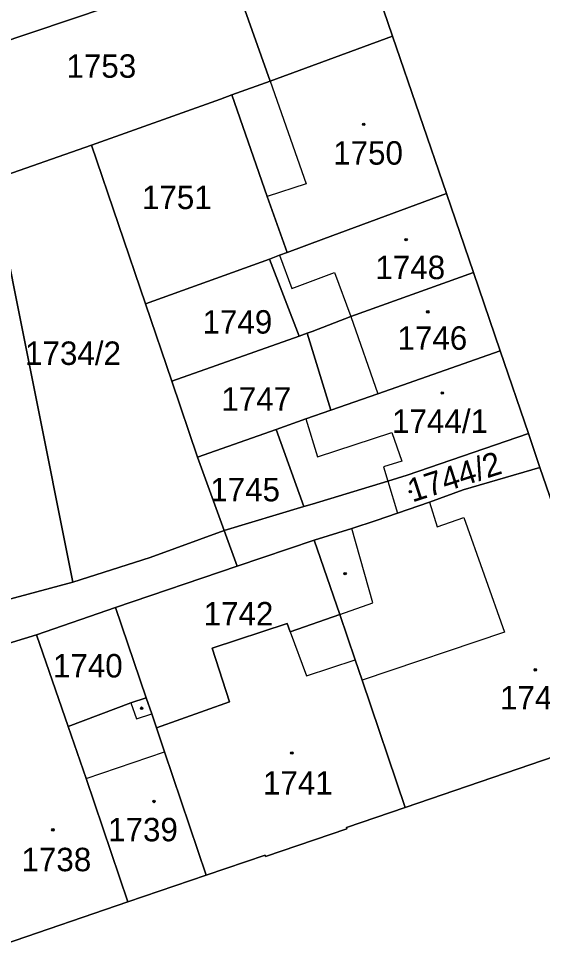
# Model space of a CAD drawing. Extents: x -596233 to -595156, y -1161235 to -1159375.
# Drawn here: x -596026.7 to -595988.8, y -1161198.7 to -1161130.7 of the extents above; entities that cross this region are included whole.
import ezdxf

# ---------------------------------------------------------------- set-up
doc = ezdxf.new("R2010")
doc.units = 0
for name, color, linetype in [('KN_CAR_KR', 7, 'Continuous'), ('KN_KULTURY', 7, 'Continuous'), ('KN_PARC_CIS_POZ', 7, 'Continuous'), ('KN_PARC_CIS_STAV', 7, 'Continuous'), ('KN_PARC_PLOCHA', 7, 'Continuous'), ('parcely_l', 7, 'Continuous')]:
    doc.layers.add(name, color=color, linetype=linetype)

msp = doc.modelspace()

# ---------------------------------------------------------------- linework, layer by layer
at = {"layer": 'KN_CAR_KR'}
for points in [[(-596008.49, -1161135.23), (-596005.87, -1161142.67)], [(-596005.87, -1161142.67), (-596008.71, -1161143.6)], [(-596007.81, -1161147.85), (-596006.9, -1161150.27)], [(-596006.9, -1161150.27), (-596003.83, -1161149.11)], [(-596003.83, -1161149.11), (-596002.64, -1161152.28)], [(-596002.64, -1161152.28), (-596000.68, -1161157.89)], [(-596005.89, -1161159.72), (-596005.05, -1161162.47)], [(-596005.05, -1161162.47), (-595999.66, -1161160.71)], [(-595999.66, -1161160.71), (-595998.94, -1161162.79)], [(-595998.94, -1161162.79), (-596000.26, -1161163.19)], [(-596000.26, -1161163.19), (-595999.95, -1161164.22)], [(-595999.95, -1161164.22), (-595999.25, -1161166.55)], [(-595996.93, -1161165.76), (-595996.38, -1161167.53)], [(-595996.38, -1161167.53), (-595994.45, -1161166.87)], [(-595994.45, -1161166.87), (-595991.5, -1161175.17)], [(-596001.04, -1161173.05), (-596002.57, -1161167.65)], [(-596003.44, -1161173.9), (-596001.04, -1161173.05)], [(-596007.03, -1161175.15), (-596005.86, -1161178.34)], [(-595991.5, -1161175.17), (-596001.81, -1161178.66)], [(-596005.86, -1161178.34), (-596002.31, -1161177.19)], [(-596018.57, -1161180.3), (-596018.17, -1161181.46)], [(-596018.17, -1161181.46), (-596017.07, -1161181.09)], [(-596021.81, -1161185.79), (-596016.13, -1161183.86)]]:
    msp.add_lwpolyline(points, dxfattribs=at)
at = {"layer": 'KN_KULTURY'}
for centre, radius in [((-596001.7, -1161138.35), 0.09), ((-596001.7, -1161138.35), 0.0398), ((-595998.63, -1161146.72), 0.09), ((-595998.63, -1161146.72), 0.0398), ((-595997.06, -1161151.95), 0.09), ((-595997.06, -1161151.95), 0.0398), ((-595996.01, -1161157.83), 0.09), ((-595996.01, -1161157.83), 0.0398), ((-595998.33, -1161164.99), 0.09), ((-595998.33, -1161164.99), 0.0398), ((-596003.05, -1161170.94), 0.09), ((-596003.05, -1161170.94), 0.0398), ((-595989.27, -1161177.91), 0.09), ((-595989.27, -1161177.91), 0.0398), ((-596017.8, -1161180.69), 0.09), ((-596017.8, -1161180.69), 0.0398), ((-596006.91, -1161183.94), 0.09), ((-596006.91, -1161183.94), 0.0398), ((-596016.9, -1161187.45), 0.09), ((-596016.9, -1161187.45), 0.0398), ((-596024.23, -1161189.51), 0.09), ((-596024.23, -1161189.51), 0.0398)]:
    msp.add_circle(centre, radius, dxfattribs=at)
at = {"layer": 'KN_PARC_PLOCHA'}
for points in [[(-596017.56, -1161128.91), (-596033.9, -1161134.43), (-596035.13, -1161130.72), (-596037.12, -1161124.54), (-596020.42, -1161118.99)], [(-595999.61, -1161131.96), (-596008.49, -1161135.23), (-596010.7, -1161128.95), (-596012.66, -1161129.56), (-596013.4, -1161127.45), (-596013.07, -1161127.33), (-596002.52, -1161123.46)], [(-596008.49, -1161135.23), (-596011.25, -1161136.22), (-596012.08, -1161136.52), (-596021.43, -1161139.87), (-596028.64, -1161142.38), (-596030.98, -1161143.2), (-596033.02, -1161137.1), (-596033.9, -1161134.43), (-596017.56, -1161128.91), (-596016.8, -1161128.65), (-596014.5, -1161127.83), (-596013.4, -1161127.45), (-596012.66, -1161129.56), (-596010.7, -1161128.95)], [(-595995.71, -1161143.37), (-596004.59, -1161146.66), (-596007.25, -1161147.65), (-596008.71, -1161143.6), (-596011.25, -1161136.22), (-596008.49, -1161135.23), (-595999.61, -1161131.96)], [(-596007.25, -1161147.65), (-596007.81, -1161147.85), (-596008.54, -1161148.12), (-596017.52, -1161151.38), (-596021.43, -1161139.87), (-596012.08, -1161136.52), (-596011.25, -1161136.22), (-596008.71, -1161143.6)], [(-596028.64, -1161142.38), (-596022.79, -1161171.55), (-596032.88, -1161174.26), (-596033.93, -1161168.9), (-596034.6, -1161163.6), (-596033.44, -1161163.1), (-596034.62, -1161154.11), (-596035.66, -1161146.17), (-596036.68, -1161138.35), (-596033.02, -1161137.1), (-596030.98, -1161143.2)], [(-596017.52, -1161151.38), (-596015.62, -1161156.97), (-596013.74, -1161162.49), (-596011.81, -1161167.8), (-596017.17, -1161169.77), (-596022.79, -1161171.55), (-596028.64, -1161142.38), (-596021.43, -1161139.87)], [(-595993.75, -1161149.1), (-596002.64, -1161152.28), (-596005.45, -1161153.37), (-596005.8, -1161153.49), (-596006.39, -1161153.72), (-596008.54, -1161148.12), (-596007.81, -1161147.85), (-596007.25, -1161147.65), (-596004.59, -1161146.66), (-595995.71, -1161143.37)], [(-596006.39, -1161153.72), (-596015.62, -1161156.97), (-596017.52, -1161151.38), (-596008.54, -1161148.12)], [(-595991.81, -1161154.78), (-596000.68, -1161157.89), (-596004.08, -1161159.08), (-596005.8, -1161153.49), (-596005.45, -1161153.37), (-596002.64, -1161152.28), (-595993.75, -1161149.1)], [(-596004.08, -1161159.08), (-596005.89, -1161159.72), (-596008.05, -1161160.48), (-596013.74, -1161162.49), (-596015.62, -1161156.97), (-596006.39, -1161153.72), (-596005.8, -1161153.49)], [(-595989.76, -1161160.78), (-595998.56, -1161163.8), (-595999.95, -1161164.22), (-596005.45, -1161165.89), (-596006.05, -1161166.07), (-596008.05, -1161160.48), (-596005.89, -1161159.72), (-596004.08, -1161159.08), (-596000.68, -1161157.89), (-595991.81, -1161154.78)], [(-596006.05, -1161166.07), (-596011.81, -1161167.8), (-596013.74, -1161162.49), (-596008.05, -1161160.48)], [(-595988.95, -1161163.24), (-595994.5, -1161164.85), (-595996.93, -1161165.76), (-595999.25, -1161166.55), (-596000.79, -1161167.08), (-596002.57, -1161167.65), (-596005.29, -1161168.51), (-596010.87, -1161170.39), (-596011.81, -1161167.8), (-596006.05, -1161166.07), (-596005.45, -1161165.89), (-595999.95, -1161164.22), (-595998.56, -1161163.8), (-595989.76, -1161160.78)], [(-595982.26, -1161182.28), (-595986.87, -1161183.96), (-595986.91, -1161183.86), (-595998.69, -1161187.88), (-596001.81, -1161178.66), (-596002.31, -1161177.19), (-596003.44, -1161173.9), (-596005.29, -1161168.51), (-596002.57, -1161167.65), (-596000.79, -1161167.08), (-595999.25, -1161166.55), (-595996.93, -1161165.76), (-595994.5, -1161164.85), (-595988.95, -1161163.24), (-595984.36, -1161176.54), (-595984.29, -1161176.51)], [(-596010.87, -1161170.39), (-596019.7, -1161173.38), (-596025.42, -1161175.36), (-596028.91, -1161176.44), (-596030.71, -1161176.91), (-596032.65, -1161177.42), (-596034.68, -1161177.95), (-596042.7, -1161180.67), (-596050.96, -1161183.47), (-596050.73, -1161183.91), (-596053.58, -1161184.11), (-596053.6, -1161184.23), (-596062.3, -1161185.85), (-596062.51, -1161182.91), (-596053.17, -1161181.2), (-596053.2, -1161181.12), (-596049.74, -1161179.95), (-596046.69, -1161178.92), (-596041.74, -1161177.25), (-596040.49, -1161176.83), (-596032.88, -1161174.26), (-596022.79, -1161171.55), (-596017.17, -1161169.77), (-596011.81, -1161167.8)], [(-596003.44, -1161173.9), (-596007.03, -1161175.15), (-596007.25, -1161174.56), (-596012.68, -1161176.34), (-596011.43, -1161180.23), (-596016.72, -1161182.12), (-596017.07, -1161181.09), (-596017.47, -1161179.93), (-596019.7, -1161173.38), (-596010.87, -1161170.39), (-596005.29, -1161168.51)], [(-596017.47, -1161179.93), (-596018.57, -1161180.3), (-596023.12, -1161182.01), (-596025.42, -1161175.36), (-596019.7, -1161173.38)], [(-595998.69, -1161187.88), (-596002.96, -1161189.34), (-596002.92, -1161189.43), (-596008.82, -1161191.44), (-596008.85, -1161191.35), (-596013.12, -1161192.8), (-596016.13, -1161183.86), (-596016.72, -1161182.12), (-596011.43, -1161180.23), (-596012.68, -1161176.34), (-596007.25, -1161174.56), (-596007.03, -1161175.15), (-596003.44, -1161173.9), (-596002.31, -1161177.19), (-596001.81, -1161178.66)], [(-596023.12, -1161182.01), (-596021.81, -1161185.79), (-596018.79, -1161194.74), (-596027.82, -1161197.82), (-596030.96, -1161188.79), (-596031.34, -1161187.68), (-596032.41, -1161184.57), (-596034.68, -1161177.95), (-596032.65, -1161177.42), (-596030.71, -1161176.91), (-596028.91, -1161176.44), (-596025.42, -1161175.36)], [(-596016.72, -1161182.12), (-596016.13, -1161183.86), (-596013.12, -1161192.8), (-596018.79, -1161194.74), (-596021.81, -1161185.79), (-596023.12, -1161182.01), (-596018.57, -1161180.3), (-596017.47, -1161179.93), (-596017.07, -1161181.09)]]:
    msp.add_lwpolyline(points, close=True, dxfattribs=at)
for points in [[(-595985.44, -1161127.05), (-595983.46, -1161132.87), (-595980.56, -1161141.38), (-595977.68, -1161149.82), (-595974.77, -1161158.36), (-595974.87, -1161158.4), (-595973.74, -1161161.71), (-595973.64, -1161161.68), (-595969.92, -1161173.02), (-595969.95, -1161173.03), (-595968.46, -1161177.52), (-595982.26, -1161182.28), (-595984.29, -1161176.51), (-595984.36, -1161176.54), (-595988.95, -1161163.24), (-595989.76, -1161160.78), (-595991.81, -1161154.78), (-595993.75, -1161149.1), (-595995.71, -1161143.37), (-595999.61, -1161131.96), (-596002.52, -1161123.46)], [(-596075.09, -1161214.34), (-596071.6, -1161213.09), (-596063.58, -1161210.17), (-596060.63, -1161209.02), (-596035.95, -1161200.6), (-596027.82, -1161197.82), (-596018.79, -1161194.74), (-596013.12, -1161192.8), (-596008.85, -1161191.35), (-596008.82, -1161191.44), (-596002.92, -1161189.43), (-596002.96, -1161189.34), (-595998.69, -1161187.88), (-595986.91, -1161183.86)]]:
    msp.add_lwpolyline(points, dxfattribs=at)
at = {"layer": 'parcely_l'}
for points in [[(-596002.52, -1161123.46), (-595999.61, -1161131.96)], [(-596013.4, -1161127.45), (-596012.66, -1161129.56), (-596010.7, -1161128.95), (-596008.49, -1161135.23)], [(-596033.9, -1161134.43), (-596017.56, -1161128.91)], [(-596008.49, -1161135.23), (-595999.61, -1161131.96)], [(-595999.61, -1161131.96), (-595995.71, -1161143.37)], [(-596011.25, -1161136.22), (-596008.49, -1161135.23)], [(-596011.25, -1161136.22), (-596012.08, -1161136.52), (-596021.43, -1161139.87)], [(-596007.25, -1161147.65), (-596008.71, -1161143.6), (-596011.25, -1161136.22)], [(-596021.43, -1161139.87), (-596028.64, -1161142.38)], [(-596017.52, -1161151.38), (-596021.43, -1161139.87)], [(-596028.64, -1161142.38), (-596022.79, -1161171.55)], [(-595995.71, -1161143.37), (-596004.59, -1161146.66), (-596007.25, -1161147.65)], [(-595995.71, -1161143.37), (-595993.75, -1161149.1)], [(-596007.25, -1161147.65), (-596007.81, -1161147.85), (-596008.54, -1161148.12)], [(-596008.54, -1161148.12), (-596017.52, -1161151.38)], [(-596008.54, -1161148.12), (-596006.39, -1161153.72)], [(-596005.8, -1161153.49), (-596005.45, -1161153.37), (-596002.64, -1161152.28), (-595993.75, -1161149.1)], [(-595993.75, -1161149.1), (-595991.81, -1161154.78)], [(-596015.62, -1161156.97), (-596017.52, -1161151.38)], [(-596006.39, -1161153.72), (-596015.62, -1161156.97)], [(-596005.8, -1161153.49), (-596006.39, -1161153.72)], [(-596004.08, -1161159.08), (-596005.8, -1161153.49)], [(-596004.08, -1161159.08), (-596000.68, -1161157.89), (-595991.81, -1161154.78)], [(-595991.81, -1161154.78), (-595989.76, -1161160.78)], [(-596015.62, -1161156.97), (-596013.74, -1161162.49)], [(-596008.05, -1161160.48), (-596005.89, -1161159.72), (-596004.08, -1161159.08)], [(-596008.05, -1161160.48), (-596013.74, -1161162.49)], [(-596006.05, -1161166.07), (-596008.05, -1161160.48)], [(-596006.05, -1161166.07), (-596005.45, -1161165.89), (-595999.95, -1161164.22), (-595998.56, -1161163.8), (-595989.76, -1161160.78)], [(-595989.76, -1161160.78), (-595988.95, -1161163.24)], [(-596013.74, -1161162.49), (-596011.81, -1161167.8)], [(-595988.95, -1161163.24), (-595994.5, -1161164.85), (-595996.93, -1161165.76), (-595999.25, -1161166.55), (-596000.79, -1161167.08), (-596002.57, -1161167.65), (-596005.29, -1161168.51)], [(-595988.95, -1161163.24), (-595984.36, -1161176.54), (-595984.29, -1161176.51), (-595982.26, -1161182.28)], [(-596011.81, -1161167.8), (-596006.05, -1161166.07)], [(-596011.81, -1161167.8), (-596017.17, -1161169.77), (-596022.79, -1161171.55)], [(-596010.87, -1161170.39), (-596011.81, -1161167.8)], [(-596005.29, -1161168.51), (-596010.87, -1161170.39)], [(-596005.29, -1161168.51), (-596003.44, -1161173.9)], [(-596019.7, -1161173.38), (-596010.87, -1161170.39)], [(-596022.79, -1161171.55), (-596032.88, -1161174.26)], [(-596025.42, -1161175.36), (-596019.7, -1161173.38)], [(-596019.7, -1161173.38), (-596017.47, -1161179.93)], [(-596003.44, -1161173.9), (-596007.03, -1161175.15), (-596007.25, -1161174.56), (-596012.68, -1161176.34), (-596011.43, -1161180.23), (-596016.72, -1161182.12)], [(-596003.44, -1161173.9), (-596002.31, -1161177.19), (-596001.81, -1161178.66), (-595998.69, -1161187.88)], [(-596034.68, -1161177.95), (-596032.65, -1161177.42), (-596030.71, -1161176.91), (-596028.91, -1161176.44), (-596025.42, -1161175.36)], [(-596023.12, -1161182.01), (-596025.42, -1161175.36)], [(-596017.47, -1161179.93), (-596018.57, -1161180.3), (-596023.12, -1161182.01)], [(-596016.72, -1161182.12), (-596017.07, -1161181.09), (-596017.47, -1161179.93)], [(-596023.12, -1161182.01), (-596021.81, -1161185.79), (-596018.79, -1161194.74)], [(-596013.12, -1161192.8), (-596016.13, -1161183.86), (-596016.72, -1161182.12)], [(-595998.69, -1161187.88), (-595986.91, -1161183.86), (-595986.87, -1161183.96), (-595982.26, -1161182.28)], [(-595998.69, -1161187.88), (-596002.96, -1161189.34), (-596002.92, -1161189.43), (-596008.82, -1161191.44), (-596008.85, -1161191.35), (-596013.12, -1161192.8)], [(-596018.79, -1161194.74), (-596013.12, -1161192.8)], [(-596018.79, -1161194.74), (-596027.82, -1161197.82)]]:
    msp.add_lwpolyline(points, dxfattribs=at)

# ---------------------------------------------------------------- texts
at = {"layer": 'KN_PARC_CIS_POZ'}
for s, p in [('1753', (-596023.2466, -1161134.98)), ('1751', (-596017.7766, -1161144.5)), ('1749', (-596013.3866, -1161153.53)), ('1734/2', (-596026.2466, -1161155.8)), ('1747', (-596012.0166, -1161159.12)), ('1745', (-596012.8266, -1161165.69)), ('1742', (-596013.3066, -1161174.69)), ('1740', (-596024.2266, -1161178.46))]:
    msp.add_text(s, height=1.7, dxfattribs=at).set_placement(p)
at = {"layer": 'KN_PARC_CIS_STAV'}
for s, p in [('1750', (-596003.9166, -1161141.28)), ('1748', (-596000.8566, -1161149.58)), ('1746', (-595999.2566, -1161154.7)), ('1744/1', (-595999.6466, -1161160.73)), ('1743', (-595991.8266, -1161180.78)), ('1741', (-596009.0066, -1161186.96)), ('1739', (-596020.2266, -1161190.34)), ('1738', (-596026.5066, -1161192.51))]:
    msp.add_text(s, height=1.7, dxfattribs=at).set_placement(p)
msp.add_text('1744/2', height=1.7, rotation=17.874026, dxfattribs=at).set_placement((-595998.1841, -1161165.7783))

doc.saveas('drawing.dxf')
